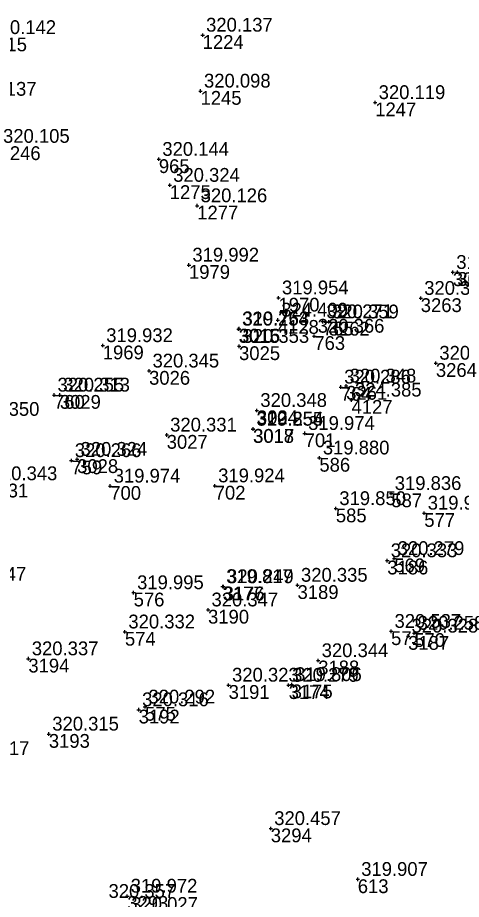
# Model space of a CAD drawing. Extents: x -829398 to -819400, y -1074439 to -1067977.
# Drawn here: x -821542.9 to -821504.3, y -1070221 to -1070144.2 of the extents above; entities that cross this region are included whole.
import ezdxf

# ---------------------------------------------------------------- set-up
doc = ezdxf.new("R2010")
doc.units = 0
for name, color, linetype in [('Vrstva 60', 7, 'Continuous'), ('Vrstva 61', 7, 'Continuous'), ('Čísla bodů_doměření_2012', 7, 'Continuous')]:
    doc.layers.add(name, color=color, linetype=linetype)

# ---------------------------------------------------------------- blocks, each defined once
blk = doc.blocks.new('BOD')
at = {"layer": 'Čísla bodů_doměření_2012'}
for p, q in [((-0.15, 0), (0.15, 0)), ((0, -0.15), (0, 0.15))]:
    blk.add_line(p, q, dxfattribs=at)

msp = doc.modelspace()

# ---------------------------------------------------------------- block references
at = {"layer": 'Vrstva 60'}
for p in [(-821526.796, -1070145.75), (-821526.796, -1070145.75), (-821526.98, -1070150.62), (-821526.98, -1070150.62), (-821526.98, -1070150.62), (-821526.98, -1070150.62), (-821511.77, -1070151.622), (-821511.77, -1070151.622), (-821511.77, -1070151.622), (-821511.77, -1070151.622), (-821530.609, -1070156.564), (-821530.609, -1070156.564), (-821530.609, -1070156.564), (-821530.609, -1070156.564), (-821529.663, -1070158.825), (-821529.663, -1070158.825), (-821529.663, -1070158.825), (-821529.663, -1070158.825), (-821527.273, -1070160.604), (-821527.273, -1070160.604), (-821527.273, -1070160.604), (-821527.273, -1070160.604), (-821527.988, -1070165.772), (-821527.988, -1070165.772), (-821527.988, -1070165.772), (-821527.988, -1070165.772), (-821505.012, -1070166.408), (-821505.012, -1070166.408), (-821505.012, -1070166.408), (-821505.012, -1070166.408), (-821504.618, -1070166.388), (-821504.618, -1070166.388), (-821504.618, -1070166.388), (-821504.618, -1070166.388), (-821520.191, -1070168.624), (-821520.191, -1070168.624), (-821520.191, -1070168.624), (-821520.191, -1070168.624), (-821507.806, -1070168.667), (-821507.806, -1070168.667), (-821507.806, -1070168.667), (-821507.806, -1070168.667), (-821520.255, -1070170.56), (-821520.255, -1070170.56), (-821520.255, -1070170.56), (-821516.323, -1070170.703), (-821516.323, -1070170.703), (-821516.323, -1070170.703), (-821516.323, -1070170.703), (-821515.821, -1070170.718), (-821515.821, -1070170.718), (-821515.821, -1070170.718), (-821515.821, -1070170.718), (-821523.662, -1070171.348), (-821523.662, -1070171.348), (-821523.662, -1070171.348), (-821523.662, -1070171.348), (-821523.624, -1070171.317), (-821523.624, -1070171.317), (-821523.624, -1070171.317), (-821523.624, -1070171.317), (-821517.074, -1070171.964), (-821517.074, -1070171.964), (-821517.074, -1070171.964), (-821517.074, -1070171.964), (-821535.495, -1070172.784), (-821535.495, -1070172.784), (-821535.495, -1070172.784), (-821535.495, -1070172.784), (-821523.626, -1070172.847), (-821523.626, -1070172.847), (-821523.626, -1070172.847), (-821523.626, -1070172.847), (-821531.462, -1070174.994), (-821531.462, -1070174.994), (-821531.462, -1070174.994), (-821531.462, -1070174.994), (-821506.487, -1070174.313), (-821506.487, -1070174.313), (-821506.487, -1070174.313), (-821506.487, -1070174.313), (-821514.772, -1070176.393), (-821514.772, -1070176.393), (-821514.772, -1070176.393), (-821514.772, -1070176.393), (-821514.297, -1070176.299), (-821514.297, -1070176.299), (-821514.297, -1070176.299), (-821514.297, -1070176.299), (-821539.736, -1070177.089), (-821539.736, -1070177.089), (-821539.736, -1070177.089), (-821539.736, -1070177.089), (-821539.232, -1070177.089), (-821539.232, -1070177.089), (-821539.232, -1070177.089), (-821539.232, -1070177.089), (-821513.835, -1070177.524), (-821513.835, -1070177.524), (-821513.835, -1070177.524), (-821522.074, -1070178.429), (-821522.074, -1070178.429), (-821522.074, -1070178.429), (-821522.074, -1070178.429), (-821522.413, -1070180.061), (-821522.413, -1070180.061), (-821522.413, -1070180.061), (-821522.413, -1070180.061), (-821522.393, -1070180.046), (-821522.393, -1070180.046), (-821522.393, -1070180.046), (-821522.393, -1070180.046), (-821529.925, -1070180.569), (-821529.925, -1070180.569), (-821529.925, -1070180.569), (-821529.925, -1070180.569), (-821517.914, -1070180.43), (-821517.914, -1070180.43), (-821517.914, -1070180.43), (-821517.914, -1070180.43), (-821516.633, -1070182.565), (-821516.633, -1070182.565), (-821516.633, -1070182.565), (-821516.633, -1070182.565), (-821538.229, -1070182.796), (-821538.229, -1070182.796), (-821538.229, -1070182.796), (-821538.229, -1070182.796), (-821537.727, -1070182.682), (-821537.727, -1070182.682), (-821537.727, -1070182.682), (-821537.727, -1070182.682), (-821534.842, -1070185.015), (-821534.842, -1070185.015), (-821534.842, -1070185.015), (-821534.842, -1070185.015), (-821525.746, -1070184.992), (-821525.746, -1070184.992), (-821525.746, -1070184.992), (-821525.746, -1070184.992), (-821510.37, -1070185.66), (-821510.37, -1070185.66), (-821510.37, -1070185.66), (-821510.37, -1070185.66), (-821515.197, -1070186.974), (-821515.197, -1070186.974), (-821515.197, -1070186.974), (-821515.197, -1070186.974), (-821507.497, -1070187.368), (-821507.497, -1070187.368), (-821507.497, -1070187.368), (-821507.497, -1070187.368), (-821510.721, -1070191.511), (-821510.721, -1070191.511), (-821510.721, -1070191.511), (-821510.721, -1070191.511), (-821510.111, -1070191.321), (-821510.111, -1070191.321), (-821510.111, -1070191.321), (-821510.111, -1070191.321), (-821525.05, -1070193.765), (-821525.05, -1070193.765), (-821525.05, -1070193.765), (-821525.05, -1070193.765), (-821524.974, -1070193.772), (-821524.974, -1070193.772), (-821524.974, -1070193.772), (-821524.974, -1070193.772), (-821518.534, -1070193.648), (-821518.534, -1070193.648), (-821518.534, -1070193.648), (-821518.534, -1070193.648), (-821532.805, -1070194.296), (-821532.805, -1070194.296), (-821532.805, -1070194.296), (-821532.805, -1070194.296), (-821526.327, -1070195.793), (-821526.327, -1070195.793), (-821526.327, -1070195.793), (-821526.327, -1070195.793), (-821533.564, -1070197.711), (-821533.564, -1070197.711), (-821533.564, -1070197.711), (-821533.564, -1070197.711), (-821510.391, -1070197.662), (-821510.391, -1070197.662), (-821510.391, -1070197.662), (-821510.391, -1070197.662), (-821508.373, -1070197.824), (-821508.373, -1070197.824), (-821508.373, -1070197.824), (-821508.373, -1070197.824), (-821508.906, -1070198.073), (-821508.906, -1070198.073), (-821508.906, -1070198.073), (-821508.906, -1070198.073), (-821541.973, -1070200.049), (-821541.973, -1070200.049), (-821541.973, -1070200.049), (-821541.973, -1070200.049), (-821516.734, -1070200.214), (-821516.734, -1070200.214), (-821516.734, -1070200.214), (-821516.734, -1070200.214), (-821524.536, -1070202.344), (-821524.536, -1070202.344), (-821524.536, -1070202.344), (-821524.536, -1070202.344), (-821519.308, -1070202.358), (-821519.308, -1070202.358), (-821519.308, -1070202.358), (-821519.308, -1070202.358), (-821519.046, -1070202.296), (-821519.046, -1070202.296), (-821519.046, -1070202.296), (-821519.046, -1070202.296), (-821532.369, -1070204.487), (-821532.369, -1070204.487), (-821532.369, -1070204.487), (-821532.369, -1070204.487), (-821531.814, -1070204.248), (-821531.814, -1070204.248), (-821531.814, -1070204.248), (-821531.814, -1070204.248), (-821540.191, -1070206.606), (-821540.191, -1070206.606), (-821540.191, -1070206.606), (-821540.191, -1070206.606), (-821520.865, -1070214.831), (-821520.865, -1070214.831), (-821520.865, -1070214.831), (-821520.865, -1070214.831), (-821513.29, -1070219.258), (-821513.29, -1070219.258), (-821513.29, -1070219.258), (-821513.29, -1070219.258), (-821533.359, -1070220.716), (-821533.359, -1070220.716), (-821533.359, -1070220.716), (-821533.359, -1070220.716)]:
    msp.add_blockref('BOD', p, dxfattribs=at)

# ---------------------------------------------------------------- texts
for s, p in [('1215', (-821545.665, -1070147.162)), ('1224', (-821526.796, -1070146.95)), ('1245', (-821526.98, -1070151.82)), ('1247', (-821511.77, -1070152.822)), ('1246', (-821544.477, -1070156.632)), ('965', (-821530.609, -1070157.764)), ('965', (-821530.609, -1070157.764)), ('1275', (-821529.663, -1070160.025)), ('1277', (-821527.273, -1070161.804)), ('1979', (-821527.988, -1070166.972)), ('3022', (-821505.012, -1070167.608)), ('3021', (-821504.618, -1070167.588)), ('1970', (-821520.191, -1070169.824)), ('3263', (-821507.806, -1070169.867)), ('4128', (-821520.255, -1070171.76)), ('765', (-821516.323, -1070171.903)), ('765', (-821516.323, -1070171.903)), ('3262', (-821515.821, -1070171.918)), ('3015', (-821523.662, -1070172.548)), ('3016', (-821523.624, -1070172.517)), ('763', (-821517.074, -1070173.164)), ('763', (-821517.074, -1070173.164)), ('1969', (-821535.495, -1070173.984)), ('3025', (-821523.626, -1070174.047)), ('3264', (-821506.487, -1070175.513)), ('3026', (-821531.462, -1070176.194)), ('764', (-821514.772, -1070177.593)), ('764', (-821514.772, -1070177.593)), ('3261', (-821514.297, -1070177.499)), ('760', (-821539.736, -1070178.289)), ('760', (-821539.736, -1070178.289)), ('3029', (-821539.232, -1070178.289)), ('4127', (-821513.835, -1070178.724)), ('3024', (-821522.074, -1070179.629)), ('3018', (-821522.413, -1070181.261)), ('3017', (-821522.393, -1070181.246)), ('3027', (-821529.925, -1070181.769)), ('701', (-821517.914, -1070181.63)), ('701', (-821517.914, -1070181.63)), ('759', (-821538.229, -1070183.996)), ('759', (-821538.229, -1070183.996)), ('3028', (-821537.727, -1070183.882)), ('586', (-821516.633, -1070183.765)), ('586', (-821516.633, -1070183.765)), ('3031', (-821545.554, -1070186.007)), ('700', (-821534.842, -1070186.215)), ('700', (-821534.842, -1070186.215)), ('702', (-821525.746, -1070186.192)), ('702', (-821525.746, -1070186.192)), ('587', (-821510.37, -1070186.86)), ('587', (-821510.37, -1070186.86)), ('585', (-821515.197, -1070188.174)), ('585', (-821515.197, -1070188.174)), ('577', (-821507.497, -1070188.568)), ('577', (-821507.497, -1070188.568)), ('3186', (-821510.721, -1070192.711)), ('569', (-821510.111, -1070192.521)), ('569', (-821510.111, -1070192.521)), ('3177', (-821525.05, -1070194.965)), ('3176', (-821524.974, -1070194.972)), ('3189', (-821518.534, -1070194.848)), ('576', (-821532.805, -1070195.496)), ('576', (-821532.805, -1070195.496)), ('3190', (-821526.327, -1070196.993)), ('574', (-821533.564, -1070198.911)), ('574', (-821533.564, -1070198.911)), ('571', (-821510.391, -1070198.862)), ('571', (-821510.391, -1070198.862)), ('570', (-821508.373, -1070199.024)), ('570', (-821508.373, -1070199.024)), ('3187', (-821508.906, -1070199.273)), ('3194', (-821541.973, -1070201.249)), ('3188', (-821516.734, -1070201.414)), ('3191', (-821524.536, -1070203.544)), ('3174', (-821519.308, -1070203.558)), ('3175', (-821519.046, -1070203.496)), ('3192', (-821532.369, -1070205.687)), ('575', (-821531.814, -1070205.448)), ('575', (-821531.814, -1070205.448)), ('3193', (-821540.191, -1070207.806)), ('3294', (-821520.865, -1070216.031)), ('613', (-821513.29, -1070220.458)), ('613', (-821513.29, -1070220.458)), ('3293', (-821533.359, -1070221.916))]:
    msp.add_text(s, height=1.2, dxfattribs=at).set_placement(p)
at = {"layer": 'Vrstva 61'}
for s, p in [('320.142', (-821545.365, -1070145.662)), ('320.137', (-821526.496, -1070145.45)), ('320.098', (-821526.68, -1070150.32)), ('320.137', (-821547.062, -1070151.033)), ('320.119', (-821511.47, -1070151.322)), ('320.105', (-821544.177, -1070155.132)), ('320.144', (-821530.309, -1070156.264)), ('320.324', (-821529.363, -1070158.525)), ('320.126', (-821526.973, -1070160.304)), ('319.992', (-821527.688, -1070165.472)), ('319.832', (-821504.712, -1070166.108)), ('319.954', (-821519.891, -1070168.324)), ('320.350', (-821507.506, -1070168.367)), ('324.409', (-821519.955, -1070170.26)), ('320.271', (-821516.023, -1070170.403)), ('320.359', (-821515.521, -1070170.418)), ('320.254', (-821523.362, -1070171.048)), ('319.763', (-821523.324, -1070171.017)), ('320.366', (-821516.774, -1070171.664)), ('319.932', (-821535.195, -1070172.484)), ('320.353', (-821523.326, -1070172.547)), ('320.342', (-821506.187, -1070174.013)), ('320.345', (-821531.162, -1070174.694)), ('320.348', (-821513.997, -1070175.999)), ('320.255', (-821539.436, -1070176.789)), ('320.313', (-821538.932, -1070176.789)), ('320.286', (-821514.472, -1070176.093)), ('324.385', (-821513.535, -1070177.224)), ('320.348', (-821521.774, -1070178.129)), ('320.350', (-821546.813, -1070178.902)), ('319.855', (-821522.113, -1070179.761)), ('320.254', (-821522.093, -1070179.746)), ('320.331', (-821529.625, -1070180.269)), ('319.974', (-821517.614, -1070180.13)), ('320.266', (-821537.929, -1070182.496)), ('320.324', (-821537.427, -1070182.382)), ('319.880', (-821516.333, -1070182.265)), ('320.343', (-821545.254, -1070184.507)), ('319.974', (-821534.542, -1070184.715)), ('319.924', (-821525.446, -1070184.692)), ('319.836', (-821510.07, -1070185.36)), ('319.850', (-821514.897, -1070186.674)), ('319.963', (-821507.197, -1070187.068)), ('320.333', (-821510.421, -1070191.211)), ('320.279', (-821509.811, -1070191.021)), ('319.947', (-821547.957, -1070193.26)), ('319.817', (-821524.75, -1070193.465)), ('320.249', (-821524.674, -1070193.472)), ('320.335', (-821518.234, -1070193.348)), ('319.995', (-821532.505, -1070193.996)), ('320.347', (-821526.027, -1070195.493)), ('320.332', (-821533.264, -1070197.411)), ('320.537', (-821510.091, -1070197.362)), ('320.258', (-821508.073, -1070197.524)), ('320.328', (-821508.606, -1070197.773)), ('320.337', (-821541.673, -1070199.749)), ('320.344', (-821516.434, -1070199.914)), ('320.323', (-821524.236, -1070202.044)), ('320.279', (-821519.008, -1070202.058)), ('319.806', (-821518.746, -1070201.996)), ('320.316', (-821532.069, -1070204.187)), ('320.292', (-821531.514, -1070203.948)), ('320.315', (-821539.891, -1070206.306)), ('320.317', (-821547.685, -1070208.443)), ('320.457', (-821520.565, -1070214.531)), ('319.907', (-821512.99, -1070218.958)), ('319.972', (-821533.059, -1070220.416)), ('320.357', (-821534.993, -1070220.874)), ('320.027', (-821533.014, -1070222.008))]:
    msp.add_text(s, height=1.2, dxfattribs=at).set_placement(p)

doc.saveas('drawing.dxf')
